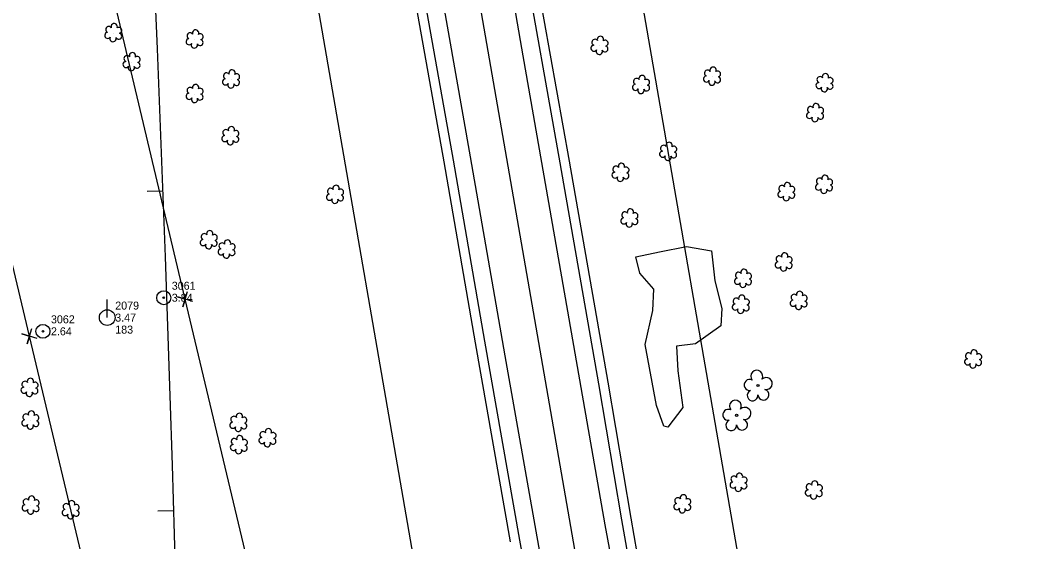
# Model space of a CAD drawing. Extents: x 3040896 to 3051146, y 687568 to 732976.
# Drawn here: x 3048130.2 to 3048442.8, y 702947.1 to 703110.2 of the extents above; entities that cross this region are included whole.
import ezdxf

# ---------------------------------------------------------------- set-up
doc = ezdxf.new("R2010")
doc.units = 0
for name, color, linetype in [('Default', 7, 'Continuous'), ('Exist Horizontal Alignment', 7, 'Continuous'), ('Exist Other Culture Anchor (Guy Wire) CELL', 7, 'Continuous'), ('Exist Other Culture Anchor (Guy Wire) Cogo Elevation', 7, 'Continuous'), ('Exist Other Culture Anchor (Guy Wire) Cogo Number', 7, 'Continuous'), ('Exist Property Corner CELL', 7, 'Continuous'), ('Exist Right of Way Easement Line', 7, 'Continuous'), ('Exist Right of Way Line', 7, 'Continuous'), ('Exist Roads EOP', 7, 'Continuous'), ('Exist Roads EOT', 7, 'Continuous'), ('Exist Utilities Power Pole CELL', 7, 'Continuous'), ('Exist Utilities Power Pole Cogo Comment', 7, 'Continuous'), ('Exist Utilities Power Pole Cogo Elevation', 7, 'Continuous'), ('Exist Utilities Power Pole Cogo Number', 7, 'Continuous'), ('Exist Utilities Telephone UG Cable', 7, 'Continuous'), ('Exist Utilities Telephone UG FO', 7, 'Continuous'), ('Exist Vegetation Hedge Row', 7, 'Continuous'), ('Exist Vegetation Shrub CELL', 7, 'Continuous'), ('Exist Vegetation Tree CELL', 7, 'Continuous'), ('Prop Horizontal Alignment', 7, 'Continuous'), ('Prop Horizontal Alignment Tick Small', 7, 'Continuous')]:
    doc.layers.add(name, color=color, linetype=linetype)

# ---------------------------------------------------------------- blocks, each defined once
blk = doc.blocks.new('EXIST UTILITIES POWER POLE')
at = {"layer": 'Exist Utilities Power Pole CELL'}
for q in [(0, 0.1125), (0, 0)]:
    blk.add_line((0, 0), q, dxfattribs=at)
blk.add_circle((0, 0), 0.049, dxfattribs=at)
blk = doc.blocks.new('EXIST OTHER CULTURE ANCHOR (GUY WIRE)')
at = {"layer": 'Exist Other Culture Anchor (Guy Wire) CELL'}
for radius in [0.0436, 0.0048]:
    blk.add_circle((0, 0), radius, dxfattribs=at)

msp = doc.modelspace()

# ---------------------------------------------------------------- linework, layer by layer
at = {"layer": 'Default'}
msp.add_arc((3036183.49, 702601.64), 12000, 356.579619, 9.850505, dxfattribs=at)
at = {"layer": 'Exist Horizontal Alignment'}
msp.add_line((3048316.75, 702868.28), (3047811.68, 705777.04), dxfattribs=at)
at = {"layer": 'Exist Property Corner CELL'}
for p, q in [((3048181.73, 703022.98), (3048181.73, 703022.98)), ((3048133.09, 703011.42), (3048133.09, 703011.42))]:
    msp.add_line(p, q, dxfattribs=at)
for points in [[(3048184.13, 703022.26), (3048179.34, 703023.7), (3048181.73, 703022.98), (3048181.02, 703020.58), (3048182.45, 703025.37)], [(3048135.48, 703010.7), (3048130.69, 703012.14), (3048133.09, 703011.42), (3048132.37, 703009.02), (3048133.81, 703013.81)]]:
    msp.add_lwpolyline(points, dxfattribs=at)
at = {"layer": 'Exist Right of Way Easement Line'}
for points in [[(3048254.77, 702716.23), (3048181.73, 703022.98), (3048109.08, 703329.22), (3048036.73, 703636.15), (3047963.44, 703942.98), (3047891.14, 704249.37), (3047818.81, 704555.26), (3047745.17, 704865.56), (3047672.23, 705171.05)], [(3048206.12, 702704.68), (3048133.09, 703011.42), (3048060.42, 703317.71), (3047988.08, 703624.6), (3047914.8, 703931.43), (3047842.48, 704237.88), (3047770.16, 704543.74), (3047696.53, 704853.98), (3047623.64, 705159.25)]]:
    msp.add_lwpolyline(points, dxfattribs=at)
at = {"layer": 'Exist Right of Way Line'}
for p, q in [((3048366.01, 702876.83), (3047860.94, 705785.59)), ((3048267.48, 702859.73), (3047762.41, 705768.49))]:
    msp.add_line(p, q, dxfattribs=at)
at = {"layer": 'Exist Roads EOP'}
for points in [[(3048251.84, 703334.4), (3048260.97, 703282.16), (3048268.38, 703239.89), (3048277.5, 703187.4), (3048287.01, 703131.93), (3048298.84, 703065.57), (3048310.89, 702996.47), (3048318.08, 702953.98)], [(3048286.33, 702947.58), (3048275.38, 703009.81), (3048265.61, 703066.39), (3048254.87, 703126.59), (3048243.26, 703194.33), (3048231.58, 703260.93), (3048219.57, 703327.84)], [(3048318.08, 702953.98), (3048323.75, 702921.44), (3048332.21, 702873.25), (3048340.61, 702827.02), (3048350.44, 702776.17), (3048359.91, 702727.01), (3048369.75, 702676.11), (3048379.63, 702632.04), (3048388.3, 702591.48), (3048401.36, 702533.77), (3048416.02, 702471.27), (3048429.34, 702418.02), (3048439.94, 702377.68)], [(3048408.65, 702370.95), (3048397.35, 702413.22), (3048386.1, 702458.28), (3048377.46, 702492.62), (3048368.43, 702532.2), (3048360.85, 702564.9), (3048353.55, 702598.51), (3048345.15, 702636.89), (3048337.79, 702673.12), (3048331, 702705.19), (3048325.12, 702736.04), (3048319.88, 702762.45), (3048313.6, 702796.24), (3048307.4, 702828.73), (3048300.26, 702869.33), (3048293.97, 702905.47), (3048286.33, 702947.58)]]:
    msp.add_lwpolyline(points, dxfattribs=at)
at = {"layer": 'Exist Roads EOT'}
for points in [[(3048312.98, 702952.38), (3048299.82, 703027.54), (3048286.95, 703101.46), (3048273.6, 703178.54), (3048262.58, 703241.48), (3048252.38, 703299.25), (3048246.41, 703333.88)], [(3048225.02, 703329.56), (3048235.25, 703271.56), (3048247.36, 703201.47), (3048259.28, 703132.7), (3048270.78, 703067.46), (3048281.63, 703005.21), (3048291.62, 702948.67)], [(3048434.85, 702376.76), (3048424.78, 702414.81), (3048412, 702465.73), (3048400.01, 702515.4), (3048389.25, 702562.53), (3048379.4, 702606.34), (3048370.67, 702647.3), (3048360.83, 702695.14), (3048350.49, 702747.28), (3048339.91, 702803.52), (3048330.77, 702853.06), (3048322.6, 702898.8), (3048315.74, 702937.33), (3048312.98, 702952.38)], [(3048291.62, 702948.67), (3048300.09, 702901.51), (3048308.47, 702853.29), (3048320.24, 702789.86), (3048331.27, 702731.69), (3048343.91, 702669.54), (3048355.06, 702615.11), (3048366.88, 702561.28), (3048383.56, 702491.92), (3048397.15, 702435.96), (3048413.68, 702371.77)]]:
    msp.add_lwpolyline(points, dxfattribs=at)
at = {"layer": 'Exist Utilities Telephone UG Cable'}
msp.add_lwpolyline([(3048283.37, 702947.06), (3048272.42, 703009.29), (3048262.66, 703065.87), (3048251.92, 703126.07), (3048240.3, 703193.82), (3048228.62, 703260.4), (3048216.61, 703327.31)], dxfattribs=at)
at = {"layer": 'Exist Utilities Telephone UG FO'}
for points in [[(3048321.04, 702954.48), (3048313.85, 702996.98), (3048301.79, 703066.09), (3048289.96, 703132.45), (3048280.46, 703187.91), (3048271.34, 703240.41), (3048263.93, 703282.68), (3048254.8, 703334.91)], [(3048442.85, 702378.45), (3048432.25, 702418.77), (3048418.94, 702471.98), (3048404.29, 702534.45), (3048391.23, 702592.12), (3048382.56, 702632.68), (3048372.69, 702676.73), (3048362.85, 702727.58), (3048353.39, 702776.74), (3048343.56, 702827.58), (3048335.16, 702873.77), (3048326.71, 702921.96), (3048321.04, 702954.49)]]:
    msp.add_lwpolyline(points, dxfattribs=at)
at = {"layer": 'Exist Vegetation Hedge Row'}
msp.add_lwpolyline([(3048328.98, 702989.71), (3048325.43, 703008.74), (3048327.8, 703019.45), (3048328.15, 703026.08), (3048323.81, 703031.14), (3048322.52, 703036.19), (3048329.92, 703037.71), (3048338.37, 703039.41), (3048346.18, 703038.07), (3048347.21, 703028.68), (3048349.41, 703020.07), (3048349.13, 703014.6), (3048341.15, 703008.96), (3048335.26, 703008.31), (3048335.7, 703000.6), (3048337.17, 702989.05), (3048332.53, 702982.91), (3048331.26, 702983.28), (3048328.98, 702989.71)], dxfattribs=at)
at = {"layer": 'Exist Vegetation Shrub CELL'}
for p, q in [((3048159.37, 703106.11), (3048159.37, 703106.11)), ((3048184.78, 703104.12), (3048184.78, 703104.12)), ((3048311.26, 703102.12), (3048311.26, 703102.12)), ((3048165.08, 703097.02), (3048165.08, 703097.02)), ((3048196.17, 703091.62), (3048196.17, 703091.62)), ((3048346.44, 703092.48), (3048346.44, 703092.48)), ((3048324.25, 703089.89), (3048324.25, 703089.89)), ((3048381.55, 703090.43), (3048381.55, 703090.43)), ((3048184.78, 703087.07), (3048184.78, 703087.07)), ((3048378.6, 703081.09), (3048378.6, 703081.09)), ((3048195.94, 703073.87), (3048195.94, 703073.87)), ((3048332.71, 703068.98), (3048332.71, 703068.98)), ((3048317.83, 703062.45), (3048317.83, 703062.45)), ((3048381.4, 703058.7), (3048381.4, 703058.7)), ((3048228.65, 703055.55), (3048228.65, 703055.55)), ((3048369.64, 703056.41), (3048369.64, 703056.41)), ((3048320.6, 703048.16), (3048320.6, 703048.16)), ((3048189.19, 703041.36), (3048189.19, 703041.36)), ((3048194.77, 703038.45), (3048194.77, 703038.45)), ((3048368.79, 703034.41), (3048368.79, 703034.41)), ((3048356.1, 703029.31), (3048356.1, 703029.31)), ((3048373.47, 703022.4), (3048373.47, 703022.4)), ((3048355.41, 703021.2), (3048355.41, 703021.2)), ((3048427.98, 703004.09), (3048427.98, 703004.09)), ((3048133.21, 702995.21), (3048133.21, 702995.21)), ((3048133.48, 702985), (3048133.48, 702985)), ((3048198.45, 702984.28), (3048198.45, 702984.28)), ((3048207.54, 702979.46), (3048207.54, 702979.46)), ((3048198.6, 702977.31), (3048198.6, 702977.31)), ((3048354.7, 702965.55), (3048354.7, 702965.55)), ((3048378.21, 702963.13), (3048378.21, 702963.13)), ((3048133.55, 702958.43), (3048133.55, 702958.43)), ((3048146.07, 702956.96), (3048146.07, 702956.96)), ((3048337.14, 702958.8), (3048337.14, 702958.8))]:
    msp.add_line(p, q, dxfattribs=at)
for centre, radius, start, end in [((3048157.89, 703107.24), 0.968, 35.8908, 245.4216), ((3048159.6, 703108.15), 0.99, 334.8391, 200.4717), ((3048161.04, 703106.98), 0.929, 284.4567, 126.0861), ((3048185.01, 703106.16), 0.99, 334.8391, 200.4717), ((3048157.57, 703105.41), 0.955, 95.1099, 327.9534), ((3048159.24, 703104.43), 0.984, 151.2797, 21.387), ((3048161.01, 703105.18), 0.937, 204.9913, 73.4601), ((3048182.98, 703103.42), 0.955, 95.1099, 327.9534), ((3048183.3, 703105.25), 0.968, 35.8908, 245.4216), ((3048186.42, 703103.19), 0.937, 204.9913, 73.4601), ((3048186.45, 703104.99), 0.929, 284.4567, 126.0861), ((3048309.78, 703103.25), 0.968, 35.8908, 245.4216), ((3048311.49, 703104.16), 0.99, 334.8391, 200.4717), ((3048312.93, 703102.99), 0.929, 284.4567, 126.0861), ((3048184.65, 703102.44), 0.984, 151.2797, 21.387), ((3048309.46, 703101.42), 0.955, 95.1099, 327.9534), ((3048311.13, 703100.44), 0.984, 151.2797, 21.387), ((3048312.9, 703101.19), 0.937, 204.9913, 73.4601), ((3048163.6, 703098.15), 0.968, 35.8908, 245.4216), ((3048165.31, 703099.06), 0.99, 334.8391, 200.4717), ((3048166.76, 703097.89), 0.929, 284.4567, 126.0861), ((3048163.28, 703096.32), 0.955, 95.1099, 327.9534), ((3048164.96, 703095.34), 0.984, 151.2797, 21.387), ((3048166.72, 703096.09), 0.937, 204.9913, 73.4601), ((3048196.4, 703093.66), 0.99, 334.8391, 200.4717), ((3048344.96, 703093.61), 0.968, 35.8908, 245.4216), ((3048346.67, 703094.52), 0.99, 334.8391, 200.4717), ((3048194.37, 703090.91), 0.955, 95.1099, 327.9534), ((3048194.69, 703092.74), 0.968, 35.8908, 245.4216), ((3048197.8, 703090.69), 0.937, 204.9913, 73.4601), ((3048197.84, 703092.48), 0.929, 284.4567, 126.0861), ((3048322.77, 703091.01), 0.968, 35.8908, 245.4216), ((3048324.48, 703091.93), 0.99, 334.8391, 200.4717), ((3048325.92, 703090.75), 0.929, 284.4567, 126.0861), ((3048344.64, 703091.78), 0.955, 95.1099, 327.9534), ((3048346.31, 703090.8), 0.984, 151.2797, 21.387), ((3048348.08, 703091.55), 0.937, 204.9913, 73.4601), ((3048348.11, 703093.35), 0.929, 284.4567, 126.0861), ((3048380.07, 703091.56), 0.968, 35.8908, 245.4216), ((3048381.78, 703092.47), 0.99, 334.8391, 200.4717), ((3048383.22, 703091.3), 0.929, 284.4567, 126.0861), ((3048183.3, 703088.2), 0.968, 35.8908, 245.4216), ((3048185.01, 703089.11), 0.99, 334.8391, 200.4717), ((3048186.46, 703087.94), 0.929, 284.4567, 126.0861), ((3048196.04, 703089.93), 0.984, 151.2797, 21.387), ((3048322.45, 703089.18), 0.955, 95.1099, 327.9534), ((3048324.12, 703088.2), 0.984, 151.2797, 21.387), ((3048325.89, 703088.96), 0.937, 204.9913, 73.4601), ((3048379.75, 703089.73), 0.955, 95.1099, 327.9534), ((3048381.42, 703088.75), 0.984, 151.2797, 21.387), ((3048383.19, 703089.51), 0.937, 204.9913, 73.4601), ((3048182.98, 703086.37), 0.955, 95.1099, 327.9534), ((3048184.66, 703085.39), 0.984, 151.2797, 21.387), ((3048186.42, 703086.14), 0.937, 204.9913, 73.4601), ((3048377.12, 703082.22), 0.968, 35.8908, 245.4216), ((3048378.83, 703083.13), 0.99, 334.8391, 200.4717), ((3048380.28, 703081.96), 0.929, 284.4567, 126.0861), ((3048376.8, 703080.39), 0.955, 95.1099, 327.9534), ((3048378.48, 703079.41), 0.984, 151.2797, 21.387), ((3048380.24, 703080.16), 0.937, 204.9913, 73.4601), ((3048194.46, 703074.99), 0.968, 35.8908, 245.4216), ((3048196.17, 703075.91), 0.99, 334.8391, 200.4717), ((3048197.61, 703074.74), 0.929, 284.4567, 126.0861), ((3048194.14, 703073.16), 0.955, 95.1099, 327.9534), ((3048195.81, 703072.18), 0.984, 151.2797, 21.387), ((3048197.58, 703072.94), 0.937, 204.9913, 73.4601), ((3048331.23, 703070.11), 0.968, 35.8908, 245.4216), ((3048332.94, 703071.02), 0.99, 334.8391, 200.4717), ((3048334.38, 703069.85), 0.929, 284.4567, 126.0861), ((3048330.91, 703068.27), 0.955, 95.1099, 327.9534), ((3048332.58, 703067.3), 0.984, 151.2797, 21.387), ((3048334.35, 703068.05), 0.937, 204.9913, 73.4601), ((3048316.34, 703063.57), 0.968, 35.8908, 245.4216), ((3048318.06, 703064.49), 0.99, 334.8391, 200.4717), ((3048319.5, 703063.32), 0.929, 284.4567, 126.0861), ((3048316.03, 703061.74), 0.955, 95.1099, 327.9534), ((3048317.7, 703060.76), 0.984, 151.2797, 21.387), ((3048319.46, 703061.52), 0.937, 204.9913, 73.4601), ((3048379.92, 703059.82), 0.968, 35.8908, 245.4216), ((3048381.63, 703060.74), 0.99, 334.8391, 200.4717), ((3048383.08, 703059.56), 0.929, 284.4567, 126.0861), ((3048227.17, 703056.68), 0.968, 35.8908, 245.4216), ((3048228.88, 703057.59), 0.99, 334.8391, 200.4717), ((3048230.33, 703056.42), 0.929, 284.4567, 126.0861), ((3048368.16, 703057.54), 0.968, 35.8908, 245.4216), ((3048369.87, 703058.45), 0.99, 334.8391, 200.4717), ((3048371.31, 703057.28), 0.929, 284.4567, 126.0861), ((3048379.6, 703057.99), 0.955, 95.1099, 327.9534), ((3048381.28, 703057.01), 0.984, 151.2797, 21.387), ((3048383.04, 703057.77), 0.937, 204.9913, 73.4601), ((3048226.85, 703054.84), 0.955, 95.1099, 327.9534), ((3048228.52, 703053.87), 0.984, 151.2797, 21.387), ((3048230.29, 703054.62), 0.937, 204.9913, 73.4601), ((3048367.84, 703055.71), 0.955, 95.1099, 327.9534), ((3048369.51, 703054.73), 0.984, 151.2797, 21.387), ((3048371.28, 703055.48), 0.937, 204.9913, 73.4601), ((3048320.83, 703050.2), 0.99, 334.8391, 200.4717), ((3048318.8, 703047.46), 0.955, 95.1099, 327.9534), ((3048319.12, 703049.29), 0.968, 35.8908, 245.4216), ((3048322.24, 703047.24), 0.937, 204.9913, 73.4601), ((3048322.28, 703049.03), 0.929, 284.4567, 126.0861), ((3048189.42, 703043.4), 0.99, 334.8391, 200.4717), ((3048320.48, 703046.48), 0.984, 151.2797, 21.387), ((3048187.39, 703040.65), 0.955, 95.1099, 327.9534), ((3048187.71, 703042.48), 0.968, 35.8908, 245.4216), ((3048190.83, 703040.43), 0.937, 204.9913, 73.4601), ((3048190.87, 703042.23), 0.929, 284.4567, 126.0861), ((3048195, 703040.49), 0.99, 334.8391, 200.4717), ((3048189.07, 703039.67), 0.984, 151.2797, 21.387), ((3048192.97, 703037.75), 0.955, 95.1099, 327.9534), ((3048193.28, 703039.58), 0.968, 35.8908, 245.4216), ((3048196.4, 703037.52), 0.937, 204.9913, 73.4601), ((3048196.44, 703039.32), 0.929, 284.4567, 126.0861), ((3048194.64, 703036.77), 0.984, 151.2797, 21.387), ((3048367.31, 703035.54), 0.968, 35.8908, 245.4216), ((3048369.02, 703036.45), 0.99, 334.8391, 200.4717), ((3048370.46, 703035.28), 0.929, 284.4567, 126.0861), ((3048356.33, 703031.35), 0.99, 334.8391, 200.4717), ((3048366.99, 703033.7), 0.955, 95.1099, 327.9534), ((3048368.66, 703032.72), 0.984, 151.2797, 21.387), ((3048370.43, 703033.48), 0.937, 204.9913, 73.4601), ((3048354.3, 703028.6), 0.955, 95.1099, 327.9534), ((3048354.62, 703030.43), 0.968, 35.8908, 245.4216), ((3048357.74, 703028.38), 0.937, 204.9913, 73.4601), ((3048357.77, 703030.17), 0.929, 284.4567, 126.0861), ((3048355.97, 703027.62), 0.984, 151.2797, 21.387), ((3048353.93, 703022.32), 0.968, 35.8908, 245.4216), ((3048355.64, 703023.24), 0.99, 334.8391, 200.4717), ((3048357.08, 703022.07), 0.929, 284.4567, 126.0861), ((3048371.67, 703021.69), 0.955, 95.1099, 327.9534), ((3048371.99, 703023.53), 0.968, 35.8908, 245.4216), ((3048373.7, 703024.44), 0.99, 334.8391, 200.4717), ((3048375.15, 703023.27), 0.929, 284.4567, 126.0861), ((3048353.61, 703020.49), 0.955, 95.1099, 327.9534), ((3048355.28, 703019.51), 0.984, 151.2797, 21.387), ((3048357.05, 703020.27), 0.937, 204.9913, 73.4601), ((3048373.35, 703020.71), 0.984, 151.2797, 21.387), ((3048375.11, 703021.47), 0.937, 204.9913, 73.4601), ((3048428.21, 703006.13), 0.99, 334.8391, 200.4717), ((3048426.18, 703003.38), 0.955, 95.1099, 327.9534), ((3048426.5, 703005.21), 0.968, 35.8908, 245.4216), ((3048429.62, 703003.16), 0.937, 204.9913, 73.4601), ((3048429.65, 703004.95), 0.929, 284.4567, 126.0861), ((3048427.85, 703002.4), 0.984, 151.2797, 21.387), ((3048133.44, 702997.25), 0.99, 334.8391, 200.4717), ((3048131.41, 702994.5), 0.955, 95.1099, 327.9534), ((3048131.73, 702996.33), 0.968, 35.8908, 245.4216), ((3048134.85, 702994.28), 0.937, 204.9913, 73.4601), ((3048134.88, 702996.08), 0.929, 284.4567, 126.0861), ((3048133.08, 702993.52), 0.984, 151.2797, 21.387), ((3048133.71, 702987.04), 0.99, 334.8391, 200.4717), ((3048131.68, 702984.29), 0.955, 95.1099, 327.9534), ((3048132, 702986.12), 0.968, 35.8908, 245.4216), ((3048135.12, 702984.07), 0.937, 204.9913, 73.4601), ((3048135.15, 702985.86), 0.929, 284.4567, 126.0861), ((3048196.97, 702985.4), 0.968, 35.8908, 245.4216), ((3048198.68, 702986.32), 0.99, 334.8391, 200.4717), ((3048200.12, 702985.14), 0.929, 284.4567, 126.0861), ((3048133.35, 702983.31), 0.984, 151.2797, 21.387), ((3048196.65, 702983.57), 0.955, 95.1099, 327.9534), ((3048198.32, 702982.59), 0.984, 151.2797, 21.387), ((3048200.09, 702983.35), 0.937, 204.9913, 73.4601), ((3048207.77, 702981.5), 0.99, 334.8391, 200.4717), ((3048197.12, 702978.44), 0.968, 35.8908, 245.4216), ((3048198.83, 702979.35), 0.99, 334.8391, 200.4717), ((3048200.27, 702978.18), 0.929, 284.4567, 126.0861), ((3048205.74, 702978.76), 0.955, 95.1099, 327.9534), ((3048206.06, 702980.59), 0.968, 35.8908, 245.4216), ((3048209.18, 702978.53), 0.937, 204.9913, 73.4601), ((3048209.22, 702980.33), 0.929, 284.4567, 126.0861), ((3048196.8, 702976.61), 0.955, 95.1099, 327.9534), ((3048198.47, 702975.63), 0.984, 151.2797, 21.387), ((3048200.24, 702976.38), 0.937, 204.9913, 73.4601), ((3048207.42, 702977.78), 0.984, 151.2797, 21.387), ((3048353.21, 702966.68), 0.968, 35.8908, 245.4216), ((3048354.93, 702967.59), 0.99, 334.8391, 200.4717), ((3048356.37, 702966.42), 0.929, 284.4567, 126.0861), ((3048378.44, 702965.17), 0.99, 334.8391, 200.4717), ((3048352.9, 702964.85), 0.955, 95.1099, 327.9534), ((3048354.57, 702963.87), 0.984, 151.2797, 21.387), ((3048356.33, 702964.62), 0.937, 204.9913, 73.4601), ((3048376.41, 702962.43), 0.955, 95.1099, 327.9534), ((3048376.73, 702964.26), 0.968, 35.8908, 245.4216), ((3048379.85, 702962.2), 0.937, 204.9913, 73.4601), ((3048379.88, 702964), 0.929, 284.4567, 126.0861), ((3048132.07, 702959.56), 0.968, 35.8908, 245.4216), ((3048133.78, 702960.47), 0.99, 334.8391, 200.4717), ((3048135.23, 702959.3), 0.929, 284.4567, 126.0861), ((3048146.29, 702959), 0.99, 334.8391, 200.4717), ((3048335.65, 702959.93), 0.968, 35.8908, 245.4216), ((3048337.37, 702960.85), 0.99, 334.8391, 200.4717), ((3048338.81, 702959.67), 0.929, 284.4567, 126.0861), ((3048378.08, 702961.45), 0.984, 151.2797, 21.387), ((3048131.75, 702957.73), 0.955, 95.1099, 327.9534), ((3048133.43, 702956.75), 0.984, 151.2797, 21.387), ((3048135.19, 702957.5), 0.937, 204.9913, 73.4601), ((3048144.27, 702956.25), 0.955, 95.1099, 327.9534), ((3048144.58, 702958.09), 0.968, 35.8908, 245.4216), ((3048147.7, 702956.03), 0.937, 204.9913, 73.4601), ((3048147.74, 702957.83), 0.929, 284.4567, 126.0861), ((3048335.34, 702958.1), 0.955, 95.1099, 327.9534), ((3048337.01, 702957.12), 0.984, 151.2797, 21.387), ((3048338.77, 702957.88), 0.937, 204.9913, 73.4601), ((3048145.94, 702955.28), 0.984, 151.2797, 21.387)]:
    msp.add_arc(centre, radius, start, end, dxfattribs=at)
at = {"layer": 'Exist Vegetation Tree CELL'}
for p, q in [((3048360.71, 702996), (3048360.71, 702996)), ((3048354.03, 702986.65), (3048354.03, 702986.65))]:
    msp.add_line(p, q, dxfattribs=at)
for centre in [(3048360.71, 702996), (3048354.03, 702986.65)]:
    msp.add_circle(centre, 0.326, dxfattribs=at)
for centre, radius, start, end in [((3048360.33, 702998.87), 1.86, 330.1651, 219.7134), ((3048358.11, 702996.15), 1.73, 62.6636, 279.3457), ((3048363.26, 702996.58), 1.9, 257.1011, 134.1999), ((3048359.01, 702992.87), 1.69, 111.5671, 6.231), ((3048362.39, 702993.1), 1.7, 181.2822, 74.56), ((3048353.65, 702989.52), 1.86, 330.1651, 219.7134), ((3048351.43, 702986.8), 1.73, 62.6636, 279.3457), ((3048356.58, 702987.24), 1.9, 257.1011, 134.1999), ((3048352.33, 702983.53), 1.69, 111.5671, 6.231), ((3048355.71, 702983.75), 1.7, 181.2822, 74.56)]:
    msp.add_arc(centre, radius, start, end, dxfattribs=at)
at = {"layer": 'Prop Horizontal Alignment'}
msp.add_arc((3036183.49, 702601.64), 12000, 356.579619, 9.850505, dxfattribs=at)
at = {"layer": 'Prop Horizontal Alignment Tick Small'}
for p, q in [((3048174.85, 703056.77), (3048169.86, 703056.58)), ((3048178.23, 702956.82), (3048173.23, 702956.67))]:
    msp.add_line(p, q, dxfattribs=at)

# ---------------------------------------------------------------- block references
at = {"layer": 'Exist Other Culture Anchor (Guy Wire) CELL', "xscale": 50, "yscale": 50}
for p in [(3048175.07, 703023.41), (3048137.33, 703012.91)]:
    msp.add_blockref('EXIST OTHER CULTURE ANCHOR (GUY WIRE)', p, dxfattribs=at)
at = {"layer": 'Exist Utilities Power Pole CELL', "xscale": 50, "yscale": 50}
msp.add_blockref('EXIST UTILITIES POWER POLE', (3048157.41, 703017.2), dxfattribs=at)

# ---------------------------------------------------------------- texts
at = {"layer": 'Exist Other Culture Anchor (Guy Wire) Cogo Elevation'}
for s, p in [('3.84', (3048177.57, 703022.16)), ('2.64', (3048139.83, 703011.66))]:
    msp.add_text(s, height=2.5, dxfattribs=at).set_placement(p)
at = {"layer": 'Exist Other Culture Anchor (Guy Wire) Cogo Number'}
for s, p in [('3061', (3048177.57, 703025.91)), ('3062', (3048139.83, 703015.41))]:
    msp.add_text(s, height=2.5, dxfattribs=at).set_placement(p)
at = {"layer": 'Exist Utilities Power Pole Cogo Comment'}
msp.add_text('183', height=2.5, dxfattribs=at).set_placement((3048159.91, 703012.2))
at = {"layer": 'Exist Utilities Power Pole Cogo Elevation'}
msp.add_text('3.47', height=2.5, dxfattribs=at).set_placement((3048159.91, 703015.95))
at = {"layer": 'Exist Utilities Power Pole Cogo Number'}
msp.add_text('2079', height=2.5, dxfattribs=at).set_placement((3048159.91, 703019.7))

doc.saveas('drawing.dxf')
